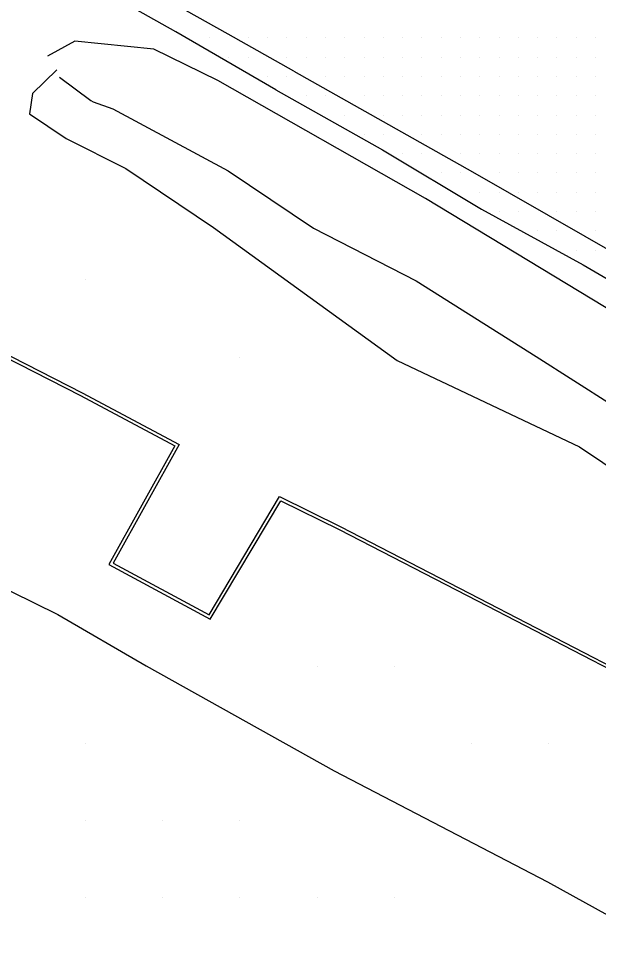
# Model space of a CAD drawing. Extents: x 1762120 to 1766775, y 709485 to 712965.
# Drawn here: x 1765296.5 to 1765371.6, y 710406.7 to 710528.7 of the extents above; entities that cross this region are included whole.
import ezdxf

# ---------------------------------------------------------------- set-up
doc = ezdxf.new("R2010")
doc.units = 0
for name, color, linetype in [('Exist DTM QL2 LIDAR Elevation Point', 7, 'Continuous'), ('Exist DTM Scan Elevation Point', 7, 'Continuous'), ('Exist Roads EOP', 7, 'Continuous'), ('Exist Roads EOT', 7, 'Continuous'), ('PH Exist DTM Breakline', 7, 'Continuous')]:
    doc.layers.add(name, color=color, linetype=linetype)

msp = doc.modelspace()

# ---------------------------------------------------------------- linework, layer by layer
at = {"layer": 'Exist DTM QL2 LIDAR Elevation Point'}
for p, q in [((1765305.15, 710494.9), (1765305.15, 710494.9)), ((1765325.16, 710484.89), (1765325.16, 710484.89)), ((1765335.16, 710444.89), (1765335.16, 710444.89)), ((1765345.16, 710444.89), (1765345.16, 710444.89)), ((1765305.15, 710434.89), (1765305.15, 710434.89)), ((1765355.16, 710434.89), (1765355.16, 710434.89)), ((1765365.16, 710434.89), (1765365.16, 710434.89)), ((1765305.15, 710424.89), (1765305.15, 710424.89)), ((1765315.15, 710424.89), (1765315.15, 710424.89)), ((1765325.16, 710424.89), (1765325.16, 710424.89)), ((1765305.15, 710414.89), (1765305.15, 710414.89)), ((1765315.15, 710414.89), (1765315.15, 710414.89)), ((1765325.16, 710414.89), (1765325.16, 710414.89)), ((1765335.16, 710414.89), (1765335.16, 710414.89)), ((1765345.16, 710414.89), (1765345.16, 710414.89))]:
    msp.add_line(p, q, dxfattribs=at)
at = {"layer": 'Exist DTM Scan Elevation Point'}
for p, q in [((1765321.25, 710526.25), (1765321.25, 710526.25)), ((1765326.25, 710526.25), (1765326.25, 710526.25)), ((1765328.75, 710526.25), (1765328.75, 710526.25)), ((1765331.25, 710526.25), (1765331.25, 710526.25)), ((1765333.75, 710526.25), (1765333.75, 710526.25)), ((1765336.25, 710526.25), (1765336.25, 710526.25)), ((1765338.75, 710526.25), (1765338.75, 710526.25)), ((1765341.25, 710526.25), (1765341.25, 710526.25)), ((1765343.75, 710526.25), (1765343.75, 710526.25)), ((1765346.25, 710526.25), (1765346.25, 710526.25)), ((1765348.75, 710526.25), (1765348.75, 710526.25)), ((1765351.25, 710526.25), (1765351.25, 710526.25)), ((1765353.75, 710526.25), (1765353.75, 710526.25)), ((1765356.25, 710526.25), (1765356.25, 710526.25)), ((1765358.75, 710526.25), (1765358.75, 710526.25)), ((1765361.25, 710526.25), (1765361.25, 710526.25)), ((1765363.75, 710526.25), (1765363.75, 710526.25)), ((1765366.25, 710526.25), (1765366.25, 710526.25)), ((1765368.75, 710526.25), (1765368.75, 710526.25)), ((1765371.25, 710526.25), (1765371.25, 710526.25)), ((1765323.75, 710523.75), (1765323.75, 710523.75)), ((1765326.25, 710523.75), (1765326.25, 710523.75)), ((1765331.25, 710523.75), (1765331.25, 710523.75)), ((1765333.75, 710523.75), (1765333.75, 710523.75)), ((1765336.25, 710523.75), (1765336.25, 710523.75)), ((1765338.75, 710523.75), (1765338.75, 710523.75)), ((1765341.25, 710523.75), (1765341.25, 710523.75)), ((1765343.75, 710523.75), (1765343.75, 710523.75)), ((1765346.25, 710523.75), (1765346.25, 710523.75)), ((1765348.75, 710523.75), (1765348.75, 710523.75)), ((1765351.25, 710523.75), (1765351.25, 710523.75)), ((1765353.75, 710523.75), (1765353.75, 710523.75)), ((1765356.25, 710523.75), (1765356.25, 710523.75)), ((1765358.75, 710523.75), (1765358.75, 710523.75)), ((1765361.25, 710523.75), (1765361.25, 710523.75)), ((1765363.75, 710523.75), (1765363.75, 710523.75)), ((1765366.25, 710523.75), (1765366.25, 710523.75)), ((1765368.75, 710523.75), (1765368.75, 710523.75)), ((1765371.25, 710523.75), (1765371.25, 710523.75)), ((1765328.75, 710521.25), (1765328.75, 710521.25)), ((1765331.25, 710521.25), (1765331.25, 710521.25)), ((1765336.25, 710521.25), (1765336.25, 710521.25)), ((1765338.75, 710521.25), (1765338.75, 710521.25)), ((1765341.25, 710521.25), (1765341.25, 710521.25)), ((1765343.75, 710521.25), (1765343.75, 710521.25)), ((1765346.25, 710521.25), (1765346.25, 710521.25)), ((1765348.75, 710521.25), (1765348.75, 710521.25)), ((1765351.25, 710521.25), (1765351.25, 710521.25)), ((1765353.75, 710521.25), (1765353.75, 710521.25)), ((1765356.25, 710521.25), (1765356.25, 710521.25)), ((1765358.75, 710521.25), (1765358.75, 710521.25)), ((1765361.25, 710521.25), (1765361.25, 710521.25)), ((1765363.75, 710521.25), (1765363.75, 710521.25)), ((1765366.25, 710521.25), (1765366.25, 710521.25)), ((1765368.75, 710521.25), (1765368.75, 710521.25)), ((1765371.25, 710521.25), (1765371.25, 710521.25)), ((1765333.75, 710518.75), (1765333.75, 710518.75)), ((1765336.25, 710518.75), (1765336.25, 710518.75)), ((1765341.25, 710518.75), (1765341.25, 710518.75)), ((1765343.75, 710518.75), (1765343.75, 710518.75)), ((1765346.25, 710518.75), (1765346.25, 710518.75)), ((1765348.75, 710518.75), (1765348.75, 710518.75)), ((1765351.25, 710518.75), (1765351.25, 710518.75)), ((1765353.75, 710518.75), (1765353.75, 710518.75)), ((1765356.25, 710518.75), (1765356.25, 710518.75)), ((1765358.75, 710518.75), (1765358.75, 710518.75)), ((1765361.25, 710518.75), (1765361.25, 710518.75)), ((1765363.75, 710518.75), (1765363.75, 710518.75)), ((1765366.25, 710518.75), (1765366.25, 710518.75)), ((1765368.75, 710518.75), (1765368.75, 710518.75)), ((1765371.25, 710518.75), (1765371.25, 710518.75)), ((1765338.75, 710516.25), (1765338.75, 710516.25)), ((1765343.75, 710516.25), (1765343.75, 710516.25)), ((1765346.25, 710516.25), (1765346.25, 710516.25)), ((1765348.75, 710516.25), (1765348.75, 710516.25)), ((1765351.25, 710516.25), (1765351.25, 710516.25)), ((1765353.75, 710516.25), (1765353.75, 710516.25)), ((1765356.25, 710516.25), (1765356.25, 710516.25)), ((1765358.75, 710516.25), (1765358.75, 710516.25)), ((1765361.25, 710516.25), (1765361.25, 710516.25)), ((1765363.75, 710516.25), (1765363.75, 710516.25)), ((1765366.25, 710516.25), (1765366.25, 710516.25)), ((1765368.75, 710516.25), (1765368.75, 710516.25)), ((1765371.25, 710516.25), (1765371.25, 710516.25)), ((1765341.25, 710513.75), (1765341.25, 710513.75)), ((1765343.75, 710513.75), (1765343.75, 710513.75)), ((1765348.75, 710513.75), (1765348.75, 710513.75)), ((1765351.25, 710513.75), (1765351.25, 710513.75)), ((1765353.75, 710513.75), (1765353.75, 710513.75)), ((1765356.25, 710513.75), (1765356.25, 710513.75)), ((1765358.75, 710513.75), (1765358.75, 710513.75)), ((1765361.25, 710513.75), (1765361.25, 710513.75)), ((1765363.75, 710513.75), (1765363.75, 710513.75)), ((1765366.25, 710513.75), (1765366.25, 710513.75)), ((1765368.75, 710513.75), (1765368.75, 710513.75)), ((1765371.25, 710513.75), (1765371.25, 710513.75)), ((1765346.25, 710511.25), (1765346.25, 710511.25)), ((1765348.75, 710511.25), (1765348.75, 710511.25)), ((1765353.75, 710511.25), (1765353.75, 710511.25)), ((1765356.25, 710511.25), (1765356.25, 710511.25)), ((1765358.75, 710511.25), (1765358.75, 710511.25)), ((1765361.25, 710511.25), (1765361.25, 710511.25)), ((1765363.75, 710511.25), (1765363.75, 710511.25)), ((1765366.25, 710511.25), (1765366.25, 710511.25)), ((1765368.75, 710511.25), (1765368.75, 710511.25)), ((1765371.25, 710511.25), (1765371.25, 710511.25)), ((1765351.25, 710508.75), (1765351.25, 710508.75)), ((1765353.75, 710508.75), (1765353.75, 710508.75)), ((1765358.75, 710508.75), (1765358.75, 710508.75)), ((1765361.25, 710508.75), (1765361.25, 710508.75)), ((1765363.75, 710508.75), (1765363.75, 710508.75)), ((1765366.25, 710508.75), (1765366.25, 710508.75)), ((1765368.75, 710508.75), (1765368.75, 710508.75)), ((1765371.25, 710508.75), (1765371.25, 710508.75)), ((1765356.25, 710506.25), (1765356.25, 710506.25)), ((1765358.75, 710506.25), (1765358.75, 710506.25)), ((1765361.25, 710506.25), (1765361.25, 710506.25)), ((1765363.75, 710506.25), (1765363.75, 710506.25)), ((1765366.25, 710506.25), (1765366.25, 710506.25)), ((1765368.75, 710506.25), (1765368.75, 710506.25)), ((1765371.25, 710506.25), (1765371.25, 710506.25)), ((1765358.75, 710503.75), (1765358.75, 710503.75)), ((1765361.25, 710503.75), (1765361.25, 710503.75)), ((1765366.25, 710503.75), (1765366.25, 710503.75)), ((1765368.75, 710503.75), (1765368.75, 710503.75)), ((1765371.25, 710503.75), (1765371.25, 710503.75)), ((1765363.75, 710501.25), (1765363.75, 710501.25)), ((1765366.25, 710501.25), (1765366.25, 710501.25)), ((1765371.25, 710501.25), (1765371.25, 710501.25)), ((1765368.75, 710498.75), (1765368.75, 710498.75)), ((1765371.25, 710498.75), (1765371.25, 710498.75))]:
    msp.add_line(p, q, dxfattribs=at)
at = {"layer": 'Exist Roads EOP'}
for points in [[(1765329.82, 710519.53), (1765316.84, 710527.03), (1765303.79, 710534.41), (1765298.95, 710536.44), (1765294.16, 710536.4), (1765290.06, 710535.54), (1765286.44, 710534.24), (1765281.86, 710532.06), (1765277.44, 710529.72), (1765275.91, 710527.99)], [(1765329.82, 710519.53), (1765343.62, 710511.73), (1765356.49, 710504.07), (1765369.64, 710496.87), (1765382.59, 710489.31), (1765395.69, 710482.06), (1765408.71, 710474.61), (1765421.41, 710466.77), (1765429.43, 710461.02), (1765431.16, 710459.47), (1765432.85, 710453.47), (1765432.5, 710447.47), (1765431.73, 710443.91), (1765429.82, 710438.79)]]:
    msp.add_lwpolyline(points, dxfattribs=at)
at = {"layer": 'Exist Roads EOT'}
for points in [[(1765332.17, 710521.93), (1765323.64, 710526.71), (1765312.69, 710532.88), (1765303.65, 710538.06), (1765302.4, 710538.63), (1765301.21, 710538.82), (1765299.77, 710538.81), (1765298.31, 710538.63), (1765296.22, 710538.32), (1765294.09, 710537.86), (1765290.74, 710536.99), (1765287.25, 710535.63), (1765284.05, 710534.24), (1765281.64, 710532.82)], [(1765332.17, 710521.93), (1765355.3, 710508.89), (1765394.21, 710486.61), (1765422.29, 710470.27), (1765430.03, 710465.53), (1765431.28, 710464.35), (1765432.49, 710462.46), (1765433.44, 710460.15), (1765434.29, 710456.42), (1765434.16, 710452.97), (1765433.65, 710449.47), (1765432.95, 710445.67)]]:
    msp.add_lwpolyline(points, dxfattribs=at)
at = {"layer": 'PH Exist DTM Breakline'}
for points in [[(1765301.46, 710522.11), (1765298.3, 710519.05), (1765297.88, 710516.43), (1765302.67, 710513.22), (1765310.37, 710509.34), (1765321.74, 710501.71), (1765345.54, 710484.48), (1765369.15, 710473.31), (1765381.4, 710465.09), (1765391.92, 710457.92), (1765400.66, 710452.04), (1765408.69, 710447.61), (1765415.13, 710445.59), (1765418.87, 710446.1), (1765422.42, 710447.71), (1765423.52, 710452.71), (1765422.14, 710456.07), (1765408.07, 710468.2), (1765380.84, 710486.31), (1765349.23, 710505.45), (1765322.29, 710520.71), (1765314.01, 710524.77), (1765303.76, 710525.82), (1765300.24, 710523.86)], [(1765301.79, 710521.18), (1765305.86, 710518.15), (1765306.15, 710517.96), (1765308.7, 710517.07), (1765323.63, 710509.04), (1765334.68, 710501.61), (1765348.02, 710494.8), (1765363.55, 710484.99), (1765378.21, 710475.68), (1765390.94, 710467.5), (1765402.54, 710460.55), (1765410.4, 710456.03), (1765416.8, 710452.33), (1765419.29, 710450.68)], [(1765284.41, 710490.18), (1765304.51, 710479.93), (1765316.71, 710473.43), (1765308.16, 710458.07), (1765321.33, 710450.97), (1765330.45, 710466.31), (1765338.04, 710462.58), (1765355.94, 710453.33), (1765380.65, 710440.56), (1765411.26, 710424.66), (1765402.49, 710408.3), (1765408.39, 710411.12), (1765411.09, 710412.82), (1765413.51, 710414.96), (1765415.85, 710417.55), (1765419.97, 710423.4), (1765429.77, 710438.3)], [(1765284.6, 710490.55), (1765304.71, 710480.3), (1765317.28, 710473.6), (1765308.73, 710458.24), (1765321.17, 710451.53), (1765330.29, 710466.85), (1765338.23, 710462.95), (1765356.13, 710453.7), (1765380.85, 710440.93), (1765411.82, 710424.84), (1765403.46, 710409.22), (1765408.18, 710411.48), (1765410.84, 710413.15), (1765413.21, 710415.26), (1765415.52, 710417.81), (1765419.62, 710423.64), (1765429.43, 710438.52)], [(1765250.58, 710479.79), (1765268.79, 710468.63), (1765292.48, 710456.01), (1765301.57, 710451.58), (1765313.03, 710444.93), (1765337.36, 710431.32), (1765365.04, 710416.96), (1765393.38, 710401.28)]]:
    msp.add_lwpolyline(points, dxfattribs=at)

doc.saveas('drawing.dxf')
